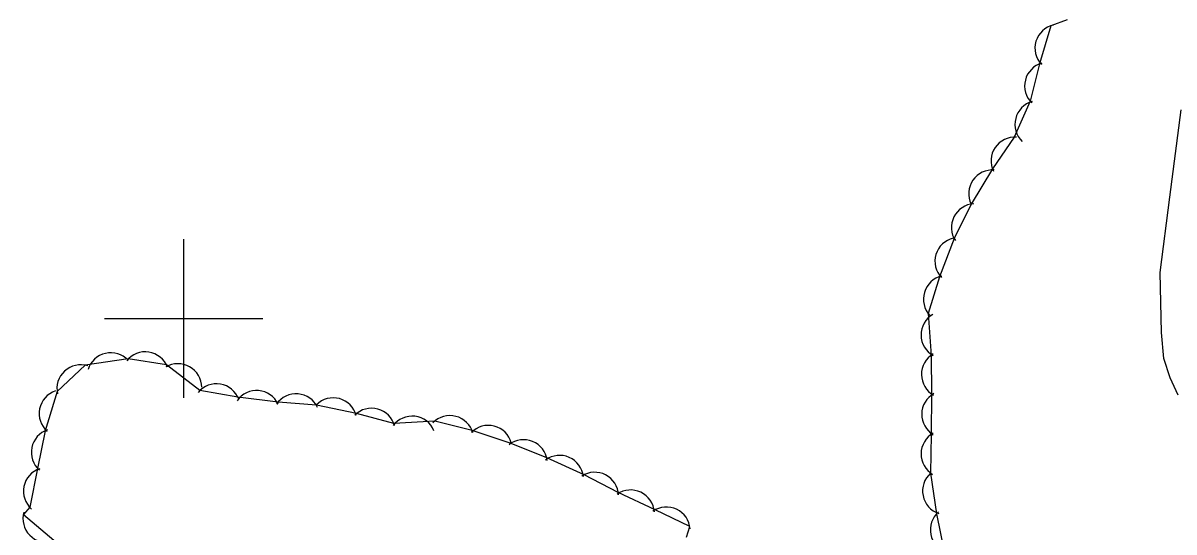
# Model space of a CAD drawing. Extents: x 643342 to 646936, y 5873857 to 5876103.
# Drawn here: x 643579.7 to 643724.9, y 5875373.1 to 5875437.3 of the extents above; entities that cross this region are included whole.
import ezdxf

# ---------------------------------------------------------------- set-up
doc = ezdxf.new("R2010")
doc.units = 0
for name, color, linetype in [('Niveau 2', 7, 'Continuous'), ('Niveau 44', 7, 'Continuous'), ('Niveau 61', 7, 'Continuous')]:
    doc.layers.add(name, color=color, linetype=linetype)

msp = doc.modelspace()

# ---------------------------------------------------------------- linework, layer by layer
at = {"layer": 'Niveau 2'}
msp.add_lwpolyline([(643725.4, 5875390.35), (643724.39, 5875392.52), (643723.59, 5875394.95), (643723.31, 5875398.25), (643723.14, 5875405.83), (643724.35, 5875415.3), (643725.78, 5875426.34)], dxfattribs=at)
at = {"layer": 'Niveau 44'}
for points in [[(643711.42, 5875437.69), (643709.36, 5875436.93), (643707.92, 5875432.13), (643706.74, 5875427.42), (643704.71, 5875422.88), (643701.98, 5875418.87), (643699.3, 5875414.44), (643697.15, 5875410.1), (643695.29, 5875405.27), (643693.89, 5875400.62)], [(643693.89, 5875400.62), (643694.24, 5875395.35), (643694.29, 5875390.5), (643694.26, 5875385.36), (643694.18, 5875380.51), (643694.94, 5875375.38), (643695.89, 5875370.62), (643697.19, 5875365.62), (643698.75, 5875361.02), (643701.03, 5875356.25), (643704.95, 5875353.38), (643710.53, 5875354.58), (643715.17, 5875356.01), (643720.11, 5875357.46), (643724.77, 5875358.79), (643728.77, 5875362.1)], [(643663.41, 5875372.43), (643663.82, 5875373.78), (643659.44, 5875375.86), (643654.79, 5875378.06), (643650.48, 5875380.29), (643645.78, 5875382.43), (643641.28, 5875384.26), (643636.37, 5875385.87), (643631.67, 5875387.07), (643626.5, 5875386.76), (643621.81, 5875388.03), (643616.74, 5875389.07), (643611.91, 5875389.47), (643606.83, 5875390.1), (643602.04, 5875390.91), (643597.82, 5875394.17), (643593.02, 5875394.92), (643587.6, 5875394.11), (643584.04, 5875390.81), (643582.54, 5875385.85), (643581.58, 5875381.09), (643580.59, 5875376.19), (643579.79, 5875375.28), (643583.61, 5875372.05)]]:
    msp.add_lwpolyline(points, dxfattribs=at)
for centre, start, end in [((643710.34, 5875434.1), 103.0519, 223.0298), ((643710.34, 5875434.1), 103.0519, 223.0298), ((643710.34, 5875434.1), 103.0519, 223.0298), ((643709.04, 5875429.35), 105.8876, 225.8656), ((643709.04, 5875429.35), 105.8876, 225.8656), ((643709.04, 5875429.35), 105.8876, 225.8656), ((643707.82, 5875424.5), 105.8876, 225.8656), ((643707.82, 5875424.5), 105.8876, 225.8656), ((643707.82, 5875424.5), 105.8876, 225.8656), ((643704.8, 5875419.88), 85.7652, 205.7431), ((643704.8, 5875419.88), 85.7652, 205.7431), ((643704.8, 5875419.88), 85.7652, 205.7431), ((643701.99, 5875415.75), 85.7652, 205.7431), ((643701.99, 5875415.75), 85.7652, 205.7431), ((643701.99, 5875415.75), 85.7652, 205.7431), ((643699.81, 5875411.49), 93.62, 213.5979), ((643699.81, 5875411.49), 93.62, 213.5979), ((643699.81, 5875411.49), 93.62, 213.5979), ((643697.73, 5875407.22), 103.2385, 223.2165), ((643697.73, 5875407.22), 103.2385, 223.2165), ((643697.73, 5875407.22), 103.2385, 223.2165), ((643696.28, 5875402.44), 103.2385, 223.2165), ((643696.28, 5875402.44), 103.2385, 223.2165), ((643696.28, 5875402.44), 103.2385, 223.2165), ((643695.98, 5875397.94), 120.6436, 240.6215), ((643695.98, 5875397.94), 120.6436, 240.6215), ((643695.98, 5875397.94), 120.6436, 240.6215), ((643595.15, 5875392.8), 21.133, 141.1109), ((643595.15, 5875392.8), 21.133, 141.1109), ((643595.15, 5875392.8), 21.133, 141.1109), ((643590.81, 5875392.69), 43.12, 163.0979), ((643590.81, 5875392.69), 43.12, 163.0979), ((643590.81, 5875392.69), 43.12, 163.0979), ((643696.03, 5875392.95), 120.6436, 240.6215), ((643696.03, 5875392.95), 120.6436, 240.6215), ((643696.03, 5875392.95), 120.6436, 240.6215), ((643587.02, 5875391.17), 72.821, 192.799), ((643587.02, 5875391.17), 72.821, 192.799), ((643587.02, 5875391.17), 72.821, 192.799), ((643599.27, 5875391.31), 0.3998, 120.3778), ((643599.27, 5875391.31), 0.3998, 120.3778), ((643599.27, 5875391.31), 0.3998, 120.3778), ((643604.14, 5875388.77), 20.4905, 140.4684), ((643604.14, 5875388.77), 20.4905, 140.4684), ((643604.14, 5875388.77), 20.4905, 140.4684), ((643584.78, 5875388.02), 108.5714, 228.5493), ((643584.78, 5875388.02), 108.5714, 228.5493), ((643584.78, 5875388.02), 108.5714, 228.5493), ((643609.2, 5875387.93), 25.2519, 145.2299), ((643609.2, 5875387.93), 25.2519, 145.2299), ((643609.2, 5875387.93), 25.2519, 145.2299), ((643614.18, 5875387.51), 25.2519, 145.2299), ((643614.18, 5875387.51), 25.2519, 145.2299), ((643614.18, 5875387.51), 25.2519, 145.2299), ((643618.87, 5875387), 14.8633, 134.8412), ((643618.87, 5875387), 14.8633, 134.8412), ((643618.87, 5875387), 14.8633, 134.8412), ((643696.06, 5875387.91), 119.0955, 239.0734), ((643696.06, 5875387.91), 119.0955, 239.0734), ((643696.06, 5875387.91), 119.0955, 239.0734), ((643623.7, 5875385.69), 14.8633, 134.8412), ((643623.7, 5875385.69), 14.8633, 134.8412), ((643623.7, 5875385.69), 14.8633, 134.8412), ((643628.79, 5875384.69), 22.8609, 142.8389), ((643628.79, 5875384.69), 22.8609, 142.8389), ((643628.79, 5875384.69), 22.8609, 142.8389), ((643633.58, 5875384.76), 15.6154, 135.5933), ((643633.58, 5875384.76), 15.6154, 135.5933), ((643633.58, 5875384.76), 15.6154, 135.5933), ((643583.79, 5875383.12), 108.5714, 228.5493), ((643583.79, 5875383.12), 108.5714, 228.5493), ((643583.79, 5875383.12), 108.5714, 228.5493), ((643638.42, 5875383.52), 15.6154, 135.5933), ((643638.42, 5875383.52), 15.6154, 135.5933), ((643638.42, 5875383.52), 15.6154, 135.5933), ((643642.86, 5875381.71), 7.7605, 127.7384), ((643642.86, 5875381.71), 7.7605, 127.7384), ((643642.86, 5875381.71), 7.7605, 127.7384), ((643695.98, 5875382.91), 119.0955, 239.0734), ((643695.98, 5875382.91), 119.0955, 239.0734), ((643695.98, 5875382.91), 119.0955, 239.0734), ((643647.42, 5875379.74), 6.3348, 126.3127), ((643647.42, 5875379.74), 6.3348, 126.3127), ((643647.42, 5875379.74), 6.3348, 126.3127), ((643582.8, 5875378.22), 108.5714, 228.5493), ((643582.8, 5875378.22), 108.5714, 228.5493), ((643582.8, 5875378.22), 108.5714, 228.5493), ((643651.83, 5875377.61), 2.7103, 122.6882), ((643651.83, 5875377.61), 2.7103, 122.6882), ((643651.83, 5875377.61), 2.7103, 122.6882), ((643696.17, 5875378.25), 131.2961, 251.274), ((643696.17, 5875378.25), 131.2961, 251.274), ((643696.17, 5875378.25), 131.2961, 251.274), ((643656.36, 5875375.38), 4.5489, 124.5269), ((643656.36, 5875375.38), 4.5489, 124.5269), ((643656.36, 5875375.38), 4.5489, 124.5269), ((643582.74, 5875374.77), 164.1537, 284.1317), ((643582.74, 5875374.77), 164.1537, 284.1317), ((643582.74, 5875374.77), 164.1537, 284.1317), ((643660.87, 5875373.23), 4.5489, 124.5269), ((643660.87, 5875373.23), 4.5489, 124.5269), ((643660.87, 5875373.23), 4.5489, 124.5269), ((643697.15, 5875373.35), 131.2961, 251.274), ((643697.15, 5875373.35), 131.2961, 251.274), ((643697.15, 5875373.35), 131.2961, 251.274)]:
    msp.add_arc(centre, 3, start, end, dxfattribs=at)
at = {"layer": 'Niveau 61'}
for points in [[(643600, 5875410), (643600, 5875400), (643600, 5875390)], [(643590, 5875400), (643600, 5875400), (643610, 5875400)]]:
    msp.add_lwpolyline(points, dxfattribs=at)

doc.saveas('drawing.dxf')
